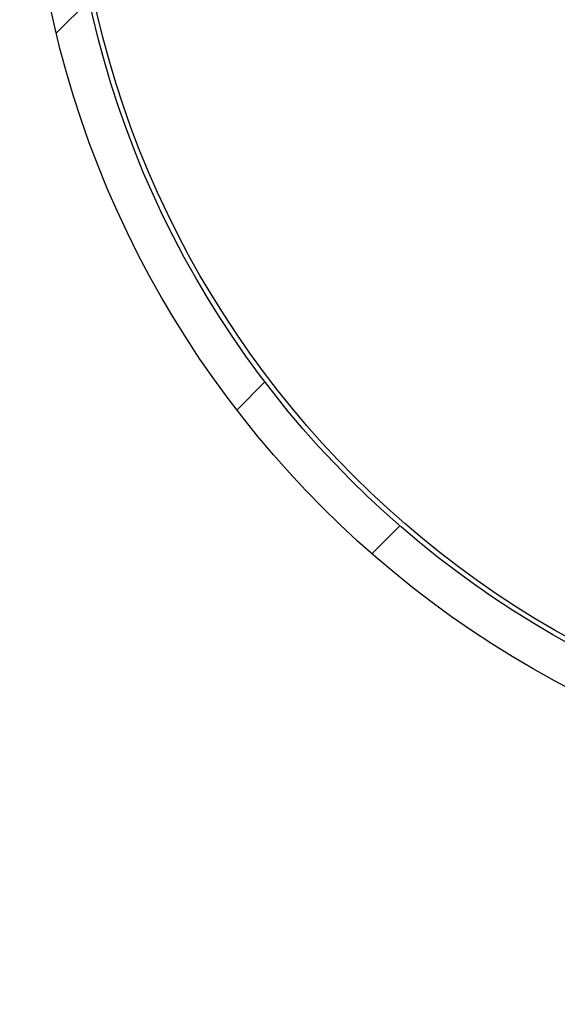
# Model space of a CAD drawing. Header units: inches. Extents: x 170 to 284, y 215 to 248.
# Tile 463 of 656: x 210.896 to 211.012, y 224.562 to 224.776. Entities that reach past the tile are written whole.
import ezdxf

# ---------------------------------------------------------------- set-up
doc = ezdxf.new("R2010")
doc.units = ezdxf.units.IN
doc.header["$LTSCALE"] = 0.25
doc.header["$MEASUREMENT"] = 0
doc.layers.add('RH FRONT OF HOOD', color=7, linetype='Continuous')

msp = doc.modelspace()

# ---------------------------------------------------------------- hatches: boundary and pattern name
at = {"layer": 'RH FRONT OF HOOD'}
h = msp.add_hatch(dxfattribs=at)
h.set_pattern_fill('ANSI31', color=256, scale=0.342412, style=0)
h.set_pattern_definition([(45, (200.789666, 218.499336), (-0.03026527, 0.03026527), [])])
edge = h.paths.add_edge_path(flags=0)
edge.add_arc((211.07631, 224.39156), 0.0214, 90, 390.5225, ccw=False)
edge.add_line((211.07631, 224.41296), (211.14907, 224.41296))
edge.add_arc((211.14907, 224.82385), 0.41089, 270, 450)
edge.add_line((211.14907, 225.23475), (210.66541, 225.23475))
edge.add_arc((210.66541, 225.23903), 0.00428, 180, 270, ccw=False)
edge.add_line((210.66113, 225.23903), (210.66113, 225.28183))
edge.add_arc((210.66541, 225.28183), 0.00428, 360, 540, ccw=False)
edge.add_line((210.66969, 225.28183), (210.66969, 225.23903))
edge.add_line((210.66969, 225.23903), (210.66646, 225.23903))
edge.add_line((210.66646, 225.23903), (210.66646, 225.28183))
edge.add_arc((210.66541, 225.28183), 0.00105, 360, 540)
edge.add_line((210.66436, 225.28183), (210.66436, 225.23903))
edge.add_arc((210.66541, 225.23903), 0.00105, 180, 270)
edge.add_line((210.66541, 225.23798), (211.14907, 225.23798))
edge.add_arc((211.14907, 224.82385), 0.41413, 270, 450, ccw=False)
edge.add_line((211.14907, 224.40973), (211.07631, 224.40973))
edge.add_arc((211.07631, 224.39156), 0.01817, 450, 750.5225)
edge.add_arc((211.09105, 224.40025), 0.00105, 390.5225, 495)
edge.add_line((211.09031, 224.40099), (211.08162, 224.3923))
edge.add_line((211.08162, 224.3923), (211.07933, 224.39458))
edge.add_line((211.07933, 224.39458), (211.08803, 224.40328))
edge.add_arc((211.09105, 224.40025), 0.00428, 390.5225, 495, ccw=False)
h = msp.add_hatch(dxfattribs=at)
h.set_pattern_fill('ANSI31', color=256, scale=0.342412, style=0)
h.set_pattern_definition([(45, (200.756314, 218.499336), (-0.03026527, 0.03026527), [])])
edge = h.paths.add_edge_path(flags=0)
edge.add_line((211.11572, 225.23047), (210.7733, 225.23047))
edge.add_line((210.7733, 225.23047), (210.7733, 225.23475))
edge.add_line((210.7733, 225.23475), (211.11572, 225.23475))
edge.add_arc((211.11572, 224.82385), 0.41089, 270, 450, ccw=False)
edge.add_line((211.11572, 224.41296), (211.04295, 224.41296))
edge.add_line((211.04295, 224.41296), (211.04295, 224.41724))
edge.add_line((211.04295, 224.41724), (211.11572, 224.41724))
edge.add_arc((211.11572, 224.82385), 0.40661, 270, 450)
h = msp.add_hatch(dxfattribs=at)
h.set_pattern_fill('ANSI32', color=256, scale=0.342412, style=0)
h.set_pattern_definition([(45, (200.75631, 218.49934), (-0.0907958, 0.0907958), []), (45, (200.81684, 218.49934), (-0.0907958, 0.0907958), [])])
edge = h.paths.add_edge_path(flags=0)
edge.add_arc((211.11572, 224.82385), 0.21829, 180, 540, ccw=False)
edge = h.paths.add_edge_path(flags=0)
edge.add_arc((211.11572, 224.82385), 0.20973, 180, 540, ccw=False)

# ---------------------------------------------------------------- linework, layer by layer
for radius in [0.21829, 0.20973, 0.20866]:
    msp.add_circle((211.11572, 224.82385), radius, dxfattribs=at)

doc.saveas('drawing.dxf')
